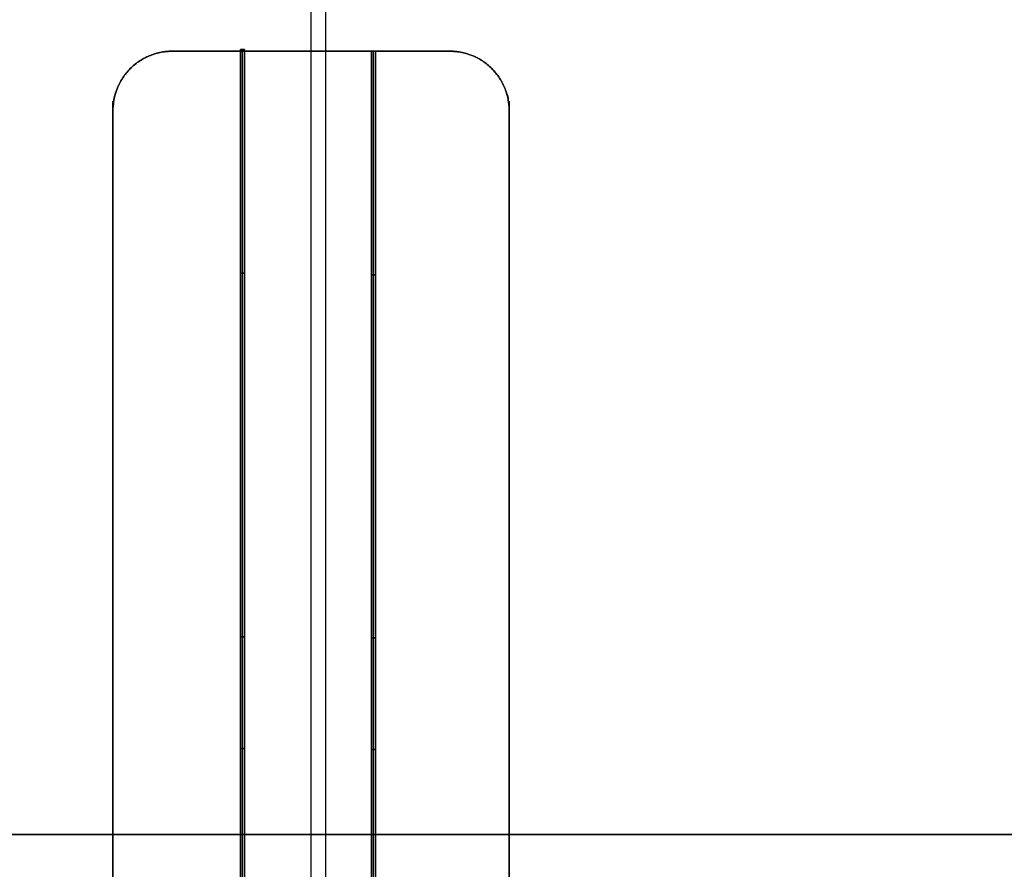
# Model space of a CAD drawing. Header units: millimetres. Extents: x -661 to 720, y -255 to 255.
# Tile 643 of 656: x -490 to -441, y -2 to 41. Entities that reach past the tile are written whole.
import ezdxf

# ---------------------------------------------------------------- set-up
doc = ezdxf.new("R2010")
doc.units = ezdxf.units.MM
doc.layers.add('Floreana 120', color=18, linetype='Continuous', true_color=0x000000)

msp = doc.modelspace()

# ---------------------------------------------------------------- linework, layer by layer
at = {"layer": 'Floreana 120', "color": 250, "true_color": 0x282421}
for p, q in [((-475.53, -206, 10), (-475.53, 206, 10)), ((-475.53, -199), (-475.53, 199)), ((-657.03, 0, 10), (-294.03, 0, 10)), ((-294.03, 0), (-657.03, 0))]:
    msp.add_line(p, q, dxfattribs=at)
at = {"layer": 'Floreana 120', "color": 253, "true_color": 0x999999}
for p, q in [((-475.53, -205.75, 10), (-475.53, 205.75, 10)), ((-475.53, -205.75, 11.5), (-475.53, 205.75, 11.5)), ((-294.03, 0, 10), (-657.03, 0, 10)), ((-657.03, 0, 11.5), (-294.03, 0, 11.5))]:
    msp.add_line(p, q, dxfattribs=at)
at = {"layer": 'Floreana 120', "color": 14, "true_color": 0x990000}
for p, q in [((-475.53, -197.5, 1230), (-475.53, 197.5, 1230)), ((-475.53, -197.5, 1231.5), (-475.53, 197.5, 1231.5)), ((-474.78, -197.5, 431.5), (-474.78, 197.5, 431.5)), ((-474.78, -197.5, 430), (-474.78, 197.5, 430)), ((-474.78, -197.5, 831.5), (-474.78, 197.5, 831.5)), ((-474.78, -197.5, 830), (-474.78, 197.5, 830)), ((-623.03, 0, 431.5), (-326.53, 0, 431.5)), ((-326.53, 0, 430), (-623.03, 0, 430)), ((-623.03, 0, 831.5), (-326.53, 0, 831.5)), ((-326.53, 0, 830), (-623.03, 0, 830)), ((-328.03, 0, 1230), (-623.03, 0, 1230)), ((-623.03, 0, 1231.5), (-328.03, 0, 1231.5))]:
    msp.add_line(p, q, dxfattribs=at)
at = {"layer": 'Floreana 120', "color": 253, "true_color": 0x97aaae}
for p, q in [((-482.53, 39.5, -0.05), (-468.53, 39.5, -0.05)), ((-479.088, 39.589, -0.15), (-478.888, 39.589, -0.15)), ((-479.088, 39.589, -0.15), (-479.088, -19.664, -0.15)), ((-478.988, -19.664, -0.2), (-478.988, 39.589, -0.2)), ((-478.988, 39.589, -0.2), (-478.988, 39.589, -0.1)), ((-478.988, -19.664, -0.1), (-478.988, 39.589, -0.1)), ((-478.888, -19.664, -0.15), (-478.888, 39.589, -0.15)), ((-475.53, -39.5), (-475.53, 39.5)), ((-475.53, -39.5, -0.1), (-475.53, 39.5, -0.1)), ((-475.53, 39.5, -0.1), (-475.53, 39.5)), ((-472.473, 39.501, -0.15), (-472.273, 39.501, -0.15)), ((-472.473, 39.501, -0.15), (-472.473, -19.664, -0.15)), ((-472.373, 39.501, -0.2), (-472.373, 39.501, -0.1)), ((-472.373, -19.664, -0.1), (-472.373, 39.501, -0.1)), ((-472.373, -19.664, -0.2), (-472.373, 39.501, -0.2)), ((-472.273, -19.664, -0.15), (-472.273, 39.501, -0.15)), ((-485.53, 36.5, -0.05), (-485.53, -36.5, -0.05)), ((-465.53, -36.5, -0.05), (-465.53, 36.5, -0.05)), ((-479.088, 28.314, -0.15), (-479.088, -19.664, -0.15)), ((-479.088, 28.314, -0.15), (-478.888, 28.314, -0.15)), ((-478.988, -19.664, -0.1), (-478.988, 28.314, -0.1)), ((-478.988, 28.314, -0.2), (-478.988, 28.314, -0.1)), ((-478.988, -19.664, -0.2), (-478.988, 28.314, -0.2)), ((-478.888, -19.664, -0.15), (-478.888, 28.314, -0.15)), ((-472.473, 28.226, -0.15), (-472.473, -19.664, -0.15)), ((-472.473, 28.226, -0.15), (-472.273, 28.226, -0.15)), ((-472.373, -19.664, -0.2), (-472.373, 28.226, -0.2)), ((-472.373, -19.664, -0.1), (-472.373, 28.226, -0.1)), ((-472.373, 28.226, -0.2), (-472.373, 28.226, -0.1)), ((-472.273, -19.664, -0.15), (-472.273, 28.226, -0.15)), ((-478.888, 9.963, -0.2), (-479.088, 9.963, -0.2)), ((-479.088, 9.963, -0.1), (-478.888, 9.963, -0.1)), ((-479.088, 9.963, -0.2), (-479.088, 9.963, -0.1)), ((-478.888, 9.963, -0.2), (-478.888, 9.963, -0.1)), ((-472.473, 9.919, -0.2), (-472.473, 9.919, -0.1)), ((-472.473, 9.919, -0.1), (-472.273, 9.919, -0.1)), ((-472.273, 9.919, -0.2), (-472.473, 9.919, -0.2)), ((-472.273, 9.919, -0.2), (-472.273, 9.919, -0.1)), ((-479.088, 4.325, -0.1), (-478.888, 4.325, -0.1)), ((-479.088, 4.325, -0.2), (-479.088, 4.325, -0.1)), ((-478.888, 4.325, -0.2), (-479.088, 4.325, -0.2)), ((-478.888, 4.325, -0.2), (-478.888, 4.325, -0.1)), ((-472.273, 4.281, -0.2), (-472.473, 4.281, -0.2)), ((-472.473, 4.281, -0.2), (-472.473, 4.281, -0.1)), ((-472.473, 4.281, -0.1), (-472.273, 4.281, -0.1)), ((-472.273, 4.281, -0.2), (-472.273, 4.281, -0.1)), ((-485.53, 0), (-465.53, 0)), ((-465.53, 0, -0.1), (-485.53, 0, -0.1)), ((-485.53, 0, -0.1), (-485.53, 0)), ((-465.53, 0, -0.1), (-465.53, 0))]:
    msp.add_line(p, q, dxfattribs=at)
at = {"layer": 'Floreana 120', "color": 250, "true_color": 0x282421}
for points, knots in [([(-652.03, -251, 10), (-475.53, -251, 10), (-299.03, -251, 10), (-294.03, -251, 10), (-294.03, -246, 10), (-294.03, 0, 10), (-294.03, 246, 10), (-294.03, 251, 10), (-299.03, 251, 10), (-475.53, 251, 10), (-652.03, 251, 10), (-657.03, 251, 10), (-657.03, 246, 10), (-657.03, 0, 10), (-657.03, -246, 10), (-657.03, -251, 10), (-652.03, -251, 10)], [0, 0, 0, 353, 353, 363, 363, 855, 855, 865, 865, 1218, 1218, 1228, 1228, 1720, 1720, 1730, 1730, 1730]), ([(-294.03, 246), (-294.03, 0), (-294.03, -246), (-294.03, -251), (-299.03, -251), (-475.53, -251), (-652.03, -251), (-657.03, -251), (-657.03, -246), (-657.03, 0), (-657.03, 246), (-657.03, 251), (-652.03, 251), (-475.53, 251), (-299.03, 251), (-294.03, 251), (-294.03, 246)], [0, 0, 0, 492, 492, 502, 502, 855, 855, 865, 865, 1357, 1357, 1367, 1367, 1720, 1720, 1730, 1730, 1730])]:
    msp.add_rational_spline(points, [1, 1, 1, 0.707106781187, 1, 1, 1, 0.707106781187, 1, 1, 1, 0.707106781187, 1, 1, 1, 0.707106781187, 1], degree=2, knots=knots, dxfattribs=at)
at = {"layer": 'Floreana 120', "color": 253, "true_color": 0x97aaae}
for points, weights, knots in [([(-485.53, 36.5), (-485.53, 39.5), (-482.53, 39.5), (-482.53, 39.5, -0.05), (-482.53, 39.5, -0.1), (-485.53, 39.5, -0.1), (-485.53, 36.5, -0.1), (-485.53, 36.5, -0.05), (-485.53, 36.5)], [1, 0.707106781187, 1, 1, 1, 0.707106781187, 1, 1, 1], [0, 0, 0, 6, 6, 6.1, 6.1, 12.1, 12.1, 12.2, 12.2, 12.2]), ([(-482.53, -39.5), (-475.53, -39.5), (-468.53, -39.5), (-465.53, -39.5), (-465.53, -36.5), (-465.53, 0), (-465.53, 36.5), (-465.53, 39.5), (-468.53, 39.5), (-475.53, 39.5), (-482.53, 39.5), (-485.53, 39.5), (-485.53, 36.5), (-485.53, 0), (-485.53, -36.5), (-485.53, -39.5), (-482.53, -39.5)], [1, 1, 1, 0.707106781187, 1, 1, 1, 0.707106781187, 1, 1, 1, 0.707106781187, 1, 1, 1, 0.707106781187, 1], [0, 0, 0, 14, 14, 20, 20, 93, 93, 99, 99, 113, 113, 119, 119, 192, 192, 198, 198, 198]), ([(-468.53, -39.5, -0.1), (-475.53, -39.5, -0.1), (-482.53, -39.5, -0.1), (-485.53, -39.5, -0.1), (-485.53, -36.5, -0.1), (-485.53, 0, -0.1), (-485.53, 36.5, -0.1), (-485.53, 39.5, -0.1), (-482.53, 39.5, -0.1), (-475.53, 39.5, -0.1), (-468.53, 39.5, -0.1), (-465.53, 39.5, -0.1), (-465.53, 36.5, -0.1), (-465.53, 0, -0.1), (-465.53, -36.5, -0.1), (-465.53, -39.5, -0.1), (-468.53, -39.5, -0.1)], [1, 1, 1, 0.707106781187, 1, 1, 1, 0.707106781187, 1, 1, 1, 0.707106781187, 1, 1, 1, 0.707106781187, 1], [0, 0, 0, 14, 14, 20, 20, 93, 93, 99, 99, 113, 113, 119, 119, 192, 192, 198, 198, 198]), ([(-468.53, 39.5), (-465.53, 39.5), (-465.53, 36.5), (-465.53, 36.5, -0.05), (-465.53, 36.5, -0.1), (-465.53, 39.5, -0.1), (-468.53, 39.5, -0.1), (-468.53, 39.5, -0.05), (-468.53, 39.5)], [1, 0.707106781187, 1, 1, 1, 0.707106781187, 1, 1, 1], [0, 0, 0, 6, 6, 6.1, 6.1, 12.1, 12.1, 12.2, 12.2, 12.2])]:
    msp.add_rational_spline(points, weights, degree=2, knots=knots, dxfattribs=at)
for points in [[(-482.53, 39.5, -0.05), (-484.287, 39.5, -0.05), (-485.53, 38.257, -0.05), (-485.53, 36.5, -0.05)], [(-465.53, 36.5, -0.05), (-465.53, 38.257, -0.05), (-466.772, 39.5, -0.05), (-468.53, 39.5, -0.05)]]:
    msp.add_rational_spline(points, [1, 0.804737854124, 0.804737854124, 1], degree=3, dxfattribs=at)
for points in [[(-468.53, 39.5, -0.1), (-475.53, 39.5, -0.1), (-482.53, 39.5, -0.1)], [(-482.53, 39.5, -0.1), (-482.53, 39.5, -0.05), (-482.53, 39.5)], [(-482.53, 39.5), (-475.53, 39.5), (-468.53, 39.5)], [(-479.088, -19.664, -0.2), (-479.088, 9.963, -0.2), (-479.088, 39.589, -0.2)], [(-479.088, 39.589, -0.2), (-478.988, 39.589, -0.2), (-478.888, 39.589, -0.2)], [(-479.088, 39.589, -0.1), (-478.988, 39.589, -0.1), (-478.888, 39.589, -0.1)], [(-478.888, 39.589, -0.2), (-478.988, 39.589, -0.2), (-479.088, 39.589, -0.2)], [(-479.088, 39.589, -0.2), (-479.088, 39.589, -0.15), (-479.088, 39.589, -0.1)], [(-478.888, 39.589, -0.1), (-478.988, 39.589, -0.1), (-479.088, 39.589, -0.1)], [(-479.088, 39.589, -0.1), (-479.088, 9.963, -0.1), (-479.088, -19.664, -0.1)], [(-479.088, -19.664, -0.1), (-479.088, 9.963, -0.1), (-479.088, 39.589, -0.1)], [(-479.088, 39.589, -0.1), (-479.088, 39.589, -0.15), (-479.088, 39.589, -0.2)], [(-479.088, 39.589, -0.2), (-479.088, 9.963, -0.2), (-479.088, -19.664, -0.2)], [(-478.888, 39.589, -0.1), (-478.888, 9.963, -0.1), (-478.888, -19.664, -0.1)], [(-478.888, -19.664, -0.2), (-478.888, 9.963, -0.2), (-478.888, 39.589, -0.2)], [(-478.888, 39.589, -0.2), (-478.888, 39.589, -0.15), (-478.888, 39.589, -0.1)], [(-478.888, 39.589, -0.2), (-478.888, 9.963, -0.2), (-478.888, -19.664, -0.2)], [(-478.888, 39.589, -0.1), (-478.888, 39.589, -0.15), (-478.888, 39.589, -0.2)], [(-478.888, -19.664, -0.1), (-478.888, 9.963, -0.1), (-478.888, 39.589, -0.1)], [(-472.473, 39.501, -0.1), (-472.373, 39.501, -0.1), (-472.273, 39.501, -0.1)], [(-472.273, 39.501, -0.2), (-472.373, 39.501, -0.2), (-472.473, 39.501, -0.2)], [(-472.473, 39.501, -0.2), (-472.473, 39.501, -0.15), (-472.473, 39.501, -0.1)], [(-472.473, -19.664, -0.1), (-472.473, 9.919, -0.1), (-472.473, 39.501, -0.1)], [(-472.473, 39.501, -0.1), (-472.473, 39.501, -0.15), (-472.473, 39.501, -0.2)], [(-472.473, 39.501, -0.2), (-472.473, 9.919, -0.2), (-472.473, -19.664, -0.2)], [(-472.273, 39.501, -0.1), (-472.373, 39.501, -0.1), (-472.473, 39.501, -0.1)], [(-472.473, 39.501, -0.1), (-472.473, 9.919, -0.1), (-472.473, -19.664, -0.1)], [(-472.473, -19.664, -0.2), (-472.473, 9.919, -0.2), (-472.473, 39.501, -0.2)], [(-472.473, 39.501, -0.2), (-472.373, 39.501, -0.2), (-472.273, 39.501, -0.2)], [(-472.273, 39.501, -0.1), (-472.273, 39.501, -0.15), (-472.273, 39.501, -0.2)], [(-472.273, -19.664, -0.1), (-472.273, 9.919, -0.1), (-472.273, 39.501, -0.1)], [(-472.273, 39.501, -0.2), (-472.273, 9.919, -0.2), (-472.273, -19.664, -0.2)], [(-472.273, 39.501, -0.1), (-472.273, 9.919, -0.1), (-472.273, -19.664, -0.1)], [(-472.273, -19.664, -0.2), (-472.273, 9.919, -0.2), (-472.273, 39.501, -0.2)], [(-472.273, 39.501, -0.2), (-472.273, 39.501, -0.15), (-472.273, 39.501, -0.1)], [(-468.53, 39.5), (-468.53, 39.5, -0.05), (-468.53, 39.5, -0.1)], [(-484.651, 38.621, -0.1), (-484.651, 38.621, -0.05), (-484.651, 38.621)], [(-466.408, 38.621, -0.1), (-466.408, 38.621, -0.05), (-466.408, 38.621)], [(-485.53, -36.5), (-485.53, 0), (-485.53, 36.5)], [(-485.53, 36.5), (-485.53, 36.5, -0.05), (-485.53, 36.5, -0.1)], [(-485.53, 36.5, -0.1), (-485.53, 0, -0.1), (-485.53, -36.5, -0.1)], [(-465.53, -36.5, -0.1), (-465.53, 0, -0.1), (-465.53, 36.5, -0.1)], [(-465.53, 36.5, -0.1), (-465.53, 36.5, -0.05), (-465.53, 36.5)], [(-465.53, 36.5), (-465.53, 0), (-465.53, -36.5)], [(-478.888, 28.314, -0.1), (-478.988, 28.314, -0.1), (-479.088, 28.314, -0.1)], [(-479.088, 28.314, -0.1), (-479.088, 4.325, -0.1), (-479.088, -19.664, -0.1)], [(-479.088, -19.664, -0.1), (-479.088, 4.325, -0.1), (-479.088, 28.314, -0.1)], [(-479.088, 28.314, -0.1), (-479.088, 28.314, -0.15), (-479.088, 28.314, -0.2)], [(-479.088, 28.314, -0.2), (-479.088, 4.325, -0.2), (-479.088, -19.664, -0.2)], [(-479.088, 28.314, -0.1), (-478.988, 28.314, -0.1), (-478.888, 28.314, -0.1)], [(-478.888, 28.314, -0.2), (-478.988, 28.314, -0.2), (-479.088, 28.314, -0.2)], [(-479.088, 28.314, -0.2), (-479.088, 28.314, -0.15), (-479.088, 28.314, -0.1)], [(-479.088, -19.664, -0.2), (-479.088, 4.325, -0.2), (-479.088, 28.314, -0.2)], [(-479.088, 28.314, -0.2), (-478.988, 28.314, -0.2), (-478.888, 28.314, -0.2)], [(-478.888, -19.664, -0.1), (-478.888, 4.325, -0.1), (-478.888, 28.314, -0.1)], [(-478.888, 28.314, -0.1), (-478.888, 28.314, -0.15), (-478.888, 28.314, -0.2)], [(-478.888, 28.314, -0.1), (-478.888, 4.325, -0.1), (-478.888, -19.664, -0.1)], [(-478.888, -19.664, -0.2), (-478.888, 4.325, -0.2), (-478.888, 28.314, -0.2)], [(-478.888, 28.314, -0.2), (-478.888, 28.314, -0.15), (-478.888, 28.314, -0.1)], [(-478.888, 28.314, -0.2), (-478.888, 4.325, -0.2), (-478.888, -19.664, -0.2)], [(-472.473, -19.664, -0.2), (-472.473, 4.281, -0.2), (-472.473, 28.226, -0.2)], [(-472.473, 28.226, -0.2), (-472.373, 28.226, -0.2), (-472.273, 28.226, -0.2)], [(-472.473, -19.664, -0.1), (-472.473, 4.281, -0.1), (-472.473, 28.226, -0.1)], [(-472.473, 28.226, -0.1), (-472.473, 28.226, -0.15), (-472.473, 28.226, -0.2)], [(-472.473, 28.226, -0.2), (-472.473, 4.281, -0.2), (-472.473, -19.664, -0.2)], [(-472.273, 28.226, -0.1), (-472.373, 28.226, -0.1), (-472.473, 28.226, -0.1)], [(-472.473, 28.226, -0.1), (-472.473, 4.281, -0.1), (-472.473, -19.664, -0.1)], [(-472.473, 28.226, -0.1), (-472.373, 28.226, -0.1), (-472.273, 28.226, -0.1)], [(-472.273, 28.226, -0.2), (-472.373, 28.226, -0.2), (-472.473, 28.226, -0.2)], [(-472.473, 28.226, -0.2), (-472.473, 28.226, -0.15), (-472.473, 28.226, -0.1)], [(-472.273, 28.226, -0.2), (-472.273, 4.281, -0.2), (-472.273, -19.664, -0.2)], [(-472.273, -19.664, -0.1), (-472.273, 4.281, -0.1), (-472.273, 28.226, -0.1)], [(-472.273, 28.226, -0.1), (-472.273, 28.226, -0.15), (-472.273, 28.226, -0.2)], [(-472.273, 28.226, -0.1), (-472.273, 4.281, -0.1), (-472.273, -19.664, -0.1)], [(-472.273, -19.664, -0.2), (-472.273, 4.281, -0.2), (-472.273, 28.226, -0.2)], [(-472.273, 28.226, -0.2), (-472.273, 28.226, -0.15), (-472.273, 28.226, -0.1)]]:
    msp.add_open_spline(points, degree=2, dxfattribs=at)
at = {"layer": 'Floreana 120', "color": 25, "true_color": 0x996666}
msp.add_point((-475.53, 0), dxfattribs=at)

doc.saveas('drawing.dxf')
